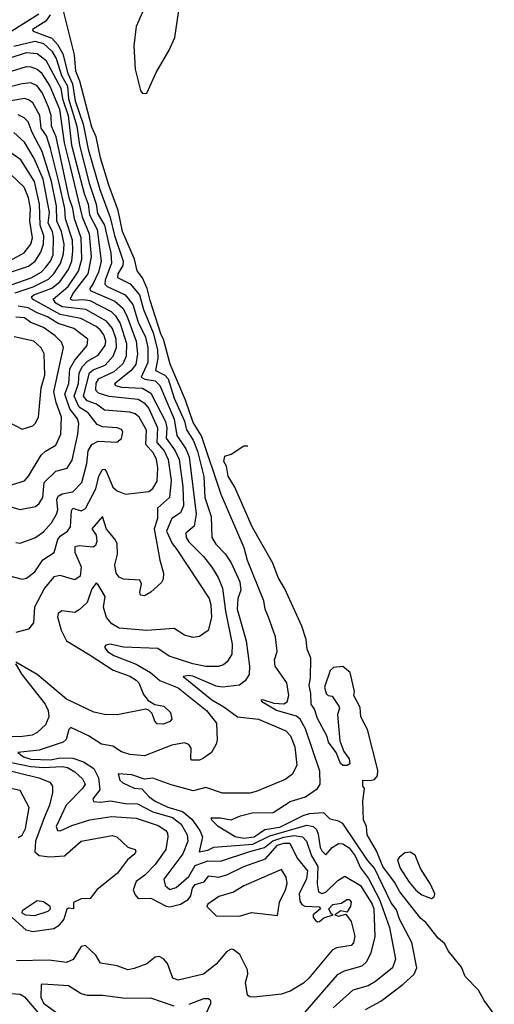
# Model space of a CAD drawing. Extents: x 1603745 to 1745082, y 385868 to 533966.
# Tile 563 of 646: x 1628133 to 1630384, y 519552 to 524220. Entities that reach past the tile are written whole.
import ezdxf

# ---------------------------------------------------------------- set-up
doc = ezdxf.new("R2010")
doc.units = 0

msp = doc.modelspace()

# ---------------------------------------------------------------- linework, layer by layer
at = {"layer": '0CON20XD'}
for points in [[(1628715, 523869.4), (1628735, 523871.4), (1628780.7, 523969.3), (1628842.1, 524075), (1628867.8, 524135), (1628887, 524263), (1628884.2, 524315), (1628905.7, 524354.3), (1628911.7, 524401.7), (1628909.5, 524419.5), (1628898.1, 524428.1), (1628875, 524424.5), (1628847.8, 524405), (1628754, 524305), (1628715, 524255.8), (1628685, 524188), (1628674.7, 524095), (1628680.3, 523985), (1628705, 523884.3), (1628715, 523869.4)], [(1628223, 524245), (1628095.4, 524165.4)], [(1628276.9, 524243.1), (1628256.8, 524213.2), (1628193.6, 524173.6), (1628197.1, 524165), (1628285, 524132.7), (1628311.7, 524101.7), (1628337.1, 524057.1), (1628361.2, 523965), (1628383.6, 523915), (1628396.2, 523835), (1628434.6, 523725), (1628457.3, 523605), (1628513.5, 523415), (1628562, 523282), (1628583, 523197), (1628623.2, 523075), (1628622, 523055), (1628598.6, 523015), (1628597.2, 522997.2), (1628657.3, 522967.3), (1628700.7, 522915), (1628720, 522845), (1628766.1, 522735), (1628785.9, 522655), (1628788.6, 522615), (1628776.3, 522556.3), (1628821, 522535), (1628836.4, 522516.4), (1628866, 522425), (1628915, 522316.8), (1628923.7, 522275), (1628955.8, 522225.8), (1628976.1, 522173.9), (1629005.5, 522054.5), (1629011.6, 521955), (1629041.3, 521865), (1629044.7, 521765), (1629063.7, 521733.7), (1629106.8, 521686.8), (1629135, 521644), (1629176.8, 521555), (1629180.9, 521515), (1629167.7, 521475), (1629164.4, 521425), (1629206.6, 521275), (1629223, 521155), (1629220.3, 521115), (1629202.8, 521085), (1629175.5, 521065), (1629095, 521055.2), (1629065, 521060.5), (1628953.4, 521106.6), (1628935, 521110.2), (1628907.5, 521105), (1629044.1, 520995), (1629101.6, 520961.6), (1629165, 520914.1), (1629265, 520903.5), (1629395, 520847.5), (1629416.8, 520825), (1629437.7, 520772.3)], [(1629773.2, 519526.8), (1629845, 519567), (1629949.1, 519645), (1630003.8, 519695), (1630016.2, 519723.8), (1629992.3, 519845), (1629933.4, 519955), (1629920.1, 520000.1), (1629895, 520032), (1629815, 520196.7), (1629782.9, 520235), (1629665, 520408.8), (1629645, 520420.6), (1629605, 520429.2), (1629575, 520459.5), (1629505, 520453.9), (1629475, 520445.3), (1629365, 520389.7), (1629295, 520378.2), (1629245, 520343.2), (1629195, 520337), (1629155.3, 520345), (1629074.7, 520395), (1629043.9, 520425), (1629040.8, 520435), (1629085.2, 520435.2), (1629135, 520425.5), (1629180, 520445), (1629235, 520458.7), (1629335, 520461.6), (1629415, 520512.8), (1629488.6, 520535), (1629545, 520574.6), (1629558.2, 520595), (1629556.6, 520656.6), (1629487.6, 520857.6), (1629463.5, 520903.5), (1629445, 520917.4), (1629350.5, 520945), (1629280.6, 520985), (1629280, 520995), (1629285, 520996.5), (1629338.8, 520978.8), (1629385, 520975.4), (1629400.5, 520985), (1629409.1, 521015), (1629400, 521075), (1629344, 521155), (1629342, 521185), (1629354.4, 521225), (1629346.7, 521293.3), (1629312.5, 521387.5), (1629296.7, 521425), (1629290.5, 521465), (1629213.6, 521655), (1629197.5, 521715), (1629088, 521968), (1628995, 522246.4), (1628955, 522310.3), (1628919.1, 522415), (1628845.8, 522585.8), (1628815.3, 522705), (1628804.1, 522725), (1628751.4, 522888.6), (1628737.6, 522945), (1628714.8, 522995), (1628689.5, 523029.5), (1628677.2, 523085), (1628619.9, 523215), (1628600.4, 523315), (1628555.8, 523435), (1628516.7, 523565), (1628495.7, 523665), (1628475, 523710), (1628417.9, 523927.9), (1628399.6, 523975), (1628392.9, 524052.9), (1628342.1, 524255)], [(1628105, 524093.4), (1628205, 524117), (1628245, 524107.1), (1628285, 524070.9), (1628305.5, 524035), (1628331, 523955), (1628359.6, 523905), (1628364.4, 523845), (1628403.8, 523715), (1628415.8, 523625), (1628462.4, 523445), (1628495.3, 523345), (1628501.5, 523301.5), (1628535.5, 523245.5), (1628555.5, 523154.5), (1628565.4, 523114.6), (1628568.4, 523065), (1628538.3, 522985), (1628536.7, 522965), (1628547.2, 522955), (1628633.3, 522915), (1628669.6, 522869.6), (1628695.1, 522785), (1628728.7, 522715), (1628740.2, 522665), (1628740.1, 522595), (1628708.4, 522525), (1628725.5, 522515), (1628775, 522507.8), (1628796.8, 522485), (1628865.1, 522325), (1628877.6, 522247.6), (1628921.5, 522185), (1628937.2, 522147.2), (1628969.7, 521875), (1628960.8, 521819.2), (1628920, 521785), (1628921.6, 521765), (1628935, 521744.3), (1629005, 521674), (1629044.2, 521624.2), (1629074.2, 521575), (1629094.3, 521525), (1629108.5, 521415), (1629141.2, 521258.8), (1629138.5, 521211.5), (1629116.4, 521175), (1629099.1, 521160.9), (1629075, 521152.5), (1629015, 521152.4), (1628954.7, 521165.3), (1628841.5, 521201.5), (1628788.5, 521238.5), (1628625.2, 521245.2), (1628561.6, 521258.4), (1628541.2, 521255), (1628535.6, 521245), (1628548.5, 521225), (1628579.6, 521205), (1628685, 521163.7), (1628752.5, 521125), (1628797.5, 521087.5), (1628885, 521052), (1629018.6, 520945), (1629066, 520885), (1629069.1, 520805), (1629064.4, 520785), (1629041.9, 520745), (1629005, 520718.9), (1628985, 520709.5), (1628948.8, 520708.8), (1628944, 520715), (1628946.2, 520766.2), (1628935, 520782.9), (1628915, 520791.8), (1628855, 520780.3), (1628725, 520730.2), (1628655, 520735.2), (1628615, 520748.4), (1628575.3, 520775.3), (1628520, 520785), (1628459.5, 520825), (1628375, 520864.4), (1628365.3, 520854.7), (1628352.9, 520807.1), (1628338.9, 520795), (1628225, 520756.4), (1628124, 520745), (1628151.5, 520725), (1628185, 520714), (1628278.8, 520711.2)], [(1627999.9, 524010.1), (1628165, 524063.8), (1628215, 524059), (1628257.1, 524027.1), (1628327.4, 523895), (1628335.8, 523845), (1628363, 523765), (1628378.8, 523625), (1628438.7, 523395), (1628456.8, 523345), (1628463.5, 523295), (1628500.8, 523225), (1628519.4, 523075), (1628507, 523023), (1628480.6, 522969.4), (1628466, 522945), (1628467.5, 522935), (1628584.5, 522884.5), (1628621.4, 522851.4), (1628641.4, 522815), (1628685.4, 522695), (1628691.9, 522635), (1628683, 522585), (1628660.6, 522555), (1628582.5, 522492.5), (1628586.7, 522485), (1628615, 522477.8), (1628715, 522472.6), (1628755, 522449.6), (1628824, 522315), (1628831.1, 522285), (1628827.9, 522235), (1628870.4, 522175), (1628889.6, 522135), (1628906.3, 522005), (1628910, 521915), (1628895, 521882.4), (1628854.9, 521855.1), (1628829, 521795), (1628856.4, 521736.4), (1628878.5, 521708.5), (1629031, 521475), (1629039.6, 521445), (1629042.7, 521385), (1629025.9, 521324.1), (1628985, 521295.5), (1628955, 521291.2), (1628915, 521302.1), (1628865, 521332.6), (1628735, 521323), (1628605, 521334.1), (1628569.6, 521355), (1628544.7, 521385), (1628530, 521435), (1628537.8, 521485), (1628505, 521540.8), (1628495, 521547.5), (1628475, 521520.6), (1628453.2, 521456.8), (1628415, 521421.5), (1628395, 521409.6), (1628332.8, 521417.2), (1628315.6, 521405), (1628311.9, 521388.1), (1628328.9, 521325), (1628355, 521275.4), (1628466.7, 521206.7), (1628576, 521136), (1628655, 521107.1), (1628685, 521088.7), (1628697.2, 521075), (1628720.6, 521020.6), (1628742.2, 520992.2), (1628773.1, 520973.1), (1628816.2, 520965), (1628848.6, 520935), (1628855, 520903.8), (1628845, 520892.9), (1628815, 520880), (1628785, 520882), (1628774.1, 520894.1), (1628760.3, 520930.3), (1628745.7, 520945.7), (1628730.5, 520950.5), (1628595, 520923.2), (1628535, 520925.4), (1628485, 520936.2), (1628355, 520998.9), (1628215, 521115.4), (1628115, 521173.3)], [(1628035, 523958.4), (1628165, 523997.5), (1628185, 523996.7), (1628215, 523985.2), (1628235, 523968.6), (1628275, 523904.3), (1628320.9, 523795), (1628344.3, 523635), (1628372.1, 523522.1), (1628429.5, 523285), (1628462, 523205), (1628472.4, 523095), (1628456, 523014), (1628386.8, 522925), (1628371.6, 522895), (1628385, 522889.2), (1628435, 522893.8), (1628465, 522888), (1628566.6, 522836.6), (1628587.6, 522815), (1628609, 522779), (1628639.3, 522685), (1628637.1, 522625), (1628621.2, 522588.8), (1628579.5, 522550.5), (1628504.4, 522515), (1628494.1, 522495.9), (1628491.9, 522465), (1628505, 522449.8), (1628555, 522434.2), (1628695, 522420.3), (1628723, 522403), (1628744.5, 522375.5), (1628786.3, 522285), (1628783.3, 522215), (1628818.6, 522175), (1628837, 522135), (1628850.7, 522035), (1628842.6, 521955), (1628785.7, 521904.3), (1628787, 521855), (1628771.2, 521805), (1628796.8, 521656.8), (1628814.4, 521595), (1628813.2, 521566.8), (1628805, 521552), (1628754.3, 521505.7), (1628725, 521488.8), (1628705, 521491.2), (1628702, 521505), (1628710.6, 521545), (1628703.1, 521563.1), (1628625, 521566.7), (1628605, 521576.2), (1628590.9, 521595), (1628584.7, 521635), (1628596.6, 521685), (1628594.4, 521735), (1628585.7, 521755), (1628544.9, 521804.9), (1628525.8, 521865), (1628474.6, 521805), (1628495.7, 521775), (1628498.1, 521745), (1628493.1, 521726.9), (1628481.7, 521718.3), (1628414.8, 521725.2), (1628395, 521721.1), (1628394.4, 521695), (1628424.3, 521625), (1628419.4, 521580.6), (1628395, 521563.9), (1628325, 521585.3), (1628295, 521577.5), (1628250, 521525), (1628202.5, 521435), (1628199.1, 521360.9), (1628175, 521329.4), (1628115, 521314.5)], [(1628055, 521590.4), (1628145, 521566.5), (1628165, 521572.5), (1628205, 521601.3), (1628241.8, 521658.2), (1628296.5, 521693.5), (1628313.3, 521755), (1628325, 521770.4), (1628358.8, 521795), (1628373.8, 521815), (1628378.4, 521891.6), (1628385, 521903.8), (1628425, 521891), (1628445, 521902.5), (1628493.6, 521995), (1628508.1, 522055), (1628525, 522086.9), (1628535, 522088.1), (1628545, 522075.6), (1628575, 522003.2), (1628595, 521986.1), (1628635, 521969.6), (1628745, 521982.8), (1628765, 521996.4), (1628785, 522032.5), (1628788.4, 522095), (1628781.1, 522135), (1628766.8, 522165), (1628731.2, 522205), (1628733.5, 522273.5), (1628699.8, 522335), (1628680.6, 522350.6), (1628655, 522359), (1628535, 522368.8), (1628496.3, 522396.3), (1628452.6, 522412.6), (1628436, 522435), (1628464.6, 522545.4), (1628480.9, 522559.1), (1628538.2, 522581.8), (1628576.8, 522625), (1628591.4, 522665), (1628590.8, 522705), (1628572.3, 522755), (1628545, 522791), (1628446.4, 522846.4), (1628335, 522857.7), (1628304.9, 522875), (1628291.6, 522895), (1628363, 522955), (1628412.4, 523027.6), (1628427.3, 523085), (1628423.6, 523185), (1628392.2, 523275), (1628384.3, 523325), (1628366.7, 523375), (1628305.9, 523665), (1628283.6, 523715), (1628281.7, 523765), (1628269.7, 523805), (1628241.6, 523871.6), (1628215, 523906), (1628185, 523920), (1628143.9, 523916.1), (1628045, 523890.2)], [(1628115, 521740.8), (1628135, 521738), (1628205, 521762.7), (1628245, 521792), (1628284.1, 521835), (1628308, 521875), (1628314.1, 521895.9), (1628308.4, 521945), (1628315, 521960.3), (1628335, 521971.7), (1628385, 521981.8), (1628428.3, 522025), (1628451.7, 522115), (1628458, 522175), (1628474.3, 522205.7), (1628505, 522221.6), (1628593.2, 522216.8), (1628616.3, 522233.7), (1628621.5, 522265), (1628615, 522276.7), (1628595, 522284.5), (1628525, 522289.1), (1628500.3, 522300.3), (1628457.4, 522355), (1628415, 522383.3), (1628391.6, 522435), (1628411.7, 522495), (1628415.6, 522545), (1628430.4, 522575), (1628455, 522600.4), (1628505, 522629.2), (1628538.5, 522675), (1628540.9, 522695), (1628532.6, 522725), (1628515, 522749.6), (1628494.9, 522764.9), (1628423.4, 522803.4), (1628325, 522822.5), (1628192.8, 522895), (1628189.2, 522905), (1628199.8, 522915), (1628285, 522946.4), (1628323.8, 522976.2), (1628363.6, 523035), (1628379.6, 523075), (1628385.5, 523124.5), (1628382.8, 523175), (1628350.6, 523275), (1628346.4, 523325), (1628320.4, 523445), (1628279.5, 523609.5), (1628259.2, 523669.2), (1628235.4, 523705), (1628228.3, 523765), (1628195, 523825.3), (1628175, 523839.7), (1628155, 523845.2), (1628055, 523828.8)], [(1628111, 522925), (1628196.2, 522953.8), (1628269.8, 522990.2), (1628295.4, 523014.6), (1628327, 523063), (1628341.2, 523108.8), (1628343.3, 523155), (1628331.2, 523215), (1628309.4, 523265), (1628307.4, 523335), (1628283.1, 523453.1), (1628240, 523595), (1628192.6, 523685), (1628173.8, 523735), (1628154.8, 523754.8), (1628125, 523768.8)], [(1628065, 522952.3), (1628186.8, 522995), (1628235, 523023.3), (1628256, 523044), (1628279.1, 523075), (1628290.9, 523105), (1628293.4, 523186.6), (1628288.6, 523215), (1628267.9, 523255), (1628274.1, 523305), (1628243.5, 523463.5), (1628202.2, 523562.2), (1628155, 523638.4), (1628105, 523685.3)], [(1628005.8, 522995), (1628175, 523051.5), (1628207, 523075), (1628232.8, 523117.2), (1628245.1, 523154.9), (1628247.6, 523195), (1628229.9, 523245), (1628227.4, 523345), (1628202.9, 523452.9), (1628138.1, 523555), (1628095, 523585.7)], [(1628085, 523076.1), (1628153.7, 523115), (1628185, 523155.5), (1628193, 523185), (1628180.7, 523265), (1628183.3, 523325), (1628174.5, 523375), (1628154.8, 523425), (1628090.4, 523485)], [(1628095, 521908.1), (1628135, 521897.1), (1628207.6, 521912.4), (1628225, 521926.2), (1628242.1, 521955), (1628249.1, 522025), (1628305, 522079.3), (1628357.2, 522092.8), (1628381.5, 522131.5), (1628408.7, 522255), (1628413, 522305), (1628406.5, 522326.5), (1628370, 522375), (1628346.8, 522445), (1628365.4, 522495), (1628370.4, 522565), (1628394.7, 522605.3), (1628452.4, 522675), (1628455.3, 522705), (1628389.2, 522755), (1628315, 522779.9), (1628265, 522811.1), (1628215, 522829.7), (1628173.8, 522853.8), (1628125, 522862.2)], [(1628015, 521990.8), (1628155, 522033.1), (1628174.8, 522055.2), (1628235, 522155.4), (1628255, 522174.7), (1628305, 522202.5), (1628328, 522255), (1628331.3, 522335), (1628305.6, 522405), (1628294.6, 522455), (1628340.7, 522665), (1628330.6, 522690.6), (1628301, 522721), (1628245, 522761), (1628185, 522783.7), (1628155, 522806), (1628115, 522808.5)], [(1628045, 522331.2), (1628145, 522278.8), (1628195, 522294.3), (1628206.9, 522305), (1628221.4, 522335), (1628234.8, 522475), (1628252.4, 522535), (1628248.6, 522635), (1628235, 522663.6), (1628200, 522695), (1628106.5, 522716.5)], [(1630383.6, 519505), (1630335, 519569.2), (1630308.7, 519618.7), (1630245, 519683.6), (1630227.3, 519727.3), (1630164.3, 519805), (1630148.6, 519838.6), (1630117.9, 519865), (1630059.1, 519939.1), (1630035, 519957.8), (1629935, 520085.6), (1629910.6, 520130.6), (1629855, 520204.6), (1629825, 520278.5), (1629781.2, 520355), (1629777.5, 520395), (1629763.3, 520426.7), (1629760, 520515), (1629767.5, 520575), (1629760, 520585), (1629760, 520615), (1629795, 520612), (1629815, 520616.9), (1629830, 520635), (1629831.5, 520661.5), (1629781.8, 520855), (1629750, 520915), (1629748.2, 520958.2), (1629717.5, 521015), (1629720.6, 521035), (1629700, 521125), (1629665, 521153.3), (1629621.7, 521148.3), (1629605.7, 521134.3), (1629578.6, 521055), (1629586.2, 521025), (1629595, 521016.2), (1629615, 521012.5), (1629646.2, 520965), (1629648.8, 520955), (1629639.4, 520925), (1629650.5, 520800.5), (1629670.5, 520750.5), (1629695.6, 520715), (1629697.7, 520692.3), (1629686, 520684), (1629665, 520683.3), (1629653.9, 520693.9), (1629633.3, 520745), (1629596.9, 520795), (1629590.7, 520820.7), (1629545, 520907.1), (1629530.5, 520950.5), (1629514.8, 520975), (1629513.8, 521025), (1629505.7, 521065), (1629512, 521098), (1629513.3, 521193.3), (1629496.7, 521235), (1629491.9, 521281.9), (1629470.5, 521345), (1629390.9, 521520.9), (1629358.5, 521575), (1629332.7, 521642.7), (1629235.8, 521815), (1629153.3, 522003.3), (1629122.2, 522055), (1629112.9, 522102.9), (1629101.4, 522125), (1629105, 522150), (1629135, 522160), (1629195, 522200), (1629215.4, 522200)], [(1628113.1, 521165), (1628142.2, 521115), (1628253.7, 520975), (1628267.6, 520945), (1628271.8, 520915), (1628255, 520876.7), (1628215, 520840), (1628191.7, 520828.3), (1628135, 520819.3), (1628050.9, 520820.9)], [(1629437.7, 520772.3), (1629446.9, 520685), (1629427.1, 520642.9), (1629392.3, 520617.7), (1629255, 520560.3), (1629225, 520553.2), (1629095, 520552.2), (1629015, 520578.7), (1628955, 520563.9), (1628851.6, 520591.6), (1628765, 520623.1), (1628725, 520619.1), (1628665, 520639.1), (1628600, 520645), (1628607.5, 520615), (1628622.1, 520602.1), (1628675, 520576.7), (1628712.7, 520572.8), (1628747, 520535), (1628775.7, 520515), (1628835, 520486.4), (1628905, 520465.4), (1628949.5, 520429.5), (1628987.4, 520375), (1628999.8, 520345), (1628984, 520274), (1629025, 520281.6), (1629053.5, 520296.5), (1629238.6, 520311.4), (1629319.1, 520350.9), (1629495, 520400.6), (1629525, 520394.7), (1629539.8, 520379.8), (1629548.4, 520358.4), (1629557.4, 520295), (1629565, 520278.5), (1629585, 520260.6), (1629615.4, 520295), (1629645, 520313.3), (1629665, 520313.1), (1629695, 520292.7), (1629723.6, 520255), (1629748.9, 520198.9), (1629787.3, 520147.3), (1629838.6, 520048.6), (1629887, 519915), (1629915.3, 519765), (1629901.5, 519725), (1629819.9, 519660.1), (1629785, 519639.7), (1629712.1, 519617.9), (1629619.4, 519535)], [(1628278.8, 520711.2), (1628325, 520720), (1628385, 520718.6), (1628435, 520701), (1628485, 520670.3), (1628507, 520625), (1628512.4, 520567.6), (1628479.2, 520525), (1628483.3, 520513.3), (1628515, 520510.2), (1628565, 520516.6), (1628633.8, 520503.8), (1628691.4, 520501.4), (1628765, 520464.8), (1628857.1, 520437.1), (1628899, 520405), (1628927, 520355), (1628929.8, 520325), (1628905.8, 520264.2), (1628815.7, 520145), (1628823.4, 520115), (1628845, 520095.8), (1628875, 520104.8), (1628935, 520157), (1628965, 520209), (1629025, 520232.1), (1629085, 520230.7), (1629225, 520275.5), (1629294.3, 520295.7), (1629332.7, 520327.3), (1629385, 520343.8), (1629435, 520352.1), (1629474, 520345), (1629492.7, 520325), (1629517.3, 520255), (1629547.1, 520205), (1629543.4, 520123.4), (1629550, 520085), (1629565, 520076.4), (1629585, 520082.9), (1629641.2, 520138.8), (1629675, 520158.7), (1629748.4, 520115), (1629805, 520026), (1629812.6, 520005), (1629817.3, 519872.7), (1629798.7, 519795), (1629777.1, 519752.9), (1629755, 519732.5), (1629671.5, 519708.5), (1629638.9, 519691.1), (1629485, 519514.2)], [(1628015, 520713.2), (1628185, 520678.4), (1628245, 520673.5), (1628335, 520679.3), (1628360, 520675), (1628395, 520653.3), (1628430.7, 520620.7), (1628442.8, 520595), (1628431.3, 520575), (1628352.6, 520495), (1628305.9, 520395), (1628312.5, 520375), (1628325, 520373.3), (1628380.7, 520399.3), (1628465, 520426.7), (1628567.5, 520442.5), (1628685, 520434.1), (1628788.9, 520398.9), (1628825.5, 520375.5), (1628833.2, 520363.2), (1628835.7, 520345), (1628826.4, 520285), (1628775, 520214.7), (1628725.8, 520164.2), (1628685.7, 520134.3), (1628671.5, 520095), (1628680.2, 520070.2), (1628695, 520052.7), (1628755, 520054.1), (1628827.1, 520017.1), (1628845, 520013.9), (1628895, 520025.9), (1628932.2, 520047.8), (1628944.2, 520065.8), (1628952.7, 520102.7), (1628965, 520120.3), (1629007.2, 520132.8), (1629029.8, 520160.2), (1629075, 520154.1), (1629114.9, 520165.1), (1629195, 520205.5), (1629298, 520242), (1629355, 520306.7), (1629385.3, 520315.3), (1629414.4, 520315), (1629449.4, 520245), (1629498.1, 520185), (1629493.6, 520146.4), (1629458.8, 520075), (1629460.8, 520040.8), (1629470.3, 520025), (1629485, 520017), (1629553.3, 520013.3), (1629559.4, 520005), (1629524.2, 519975), (1629523.8, 519965), (1629535, 519949.6), (1629545, 519941.8), (1629555, 519943.6), (1629575, 519961.8), (1629620, 519975), (1629610.5, 519980.5), (1629598.7, 520005), (1629618.2, 520025), (1629659.4, 520030.6), (1629685, 520047.7), (1629695, 520048.8), (1629705, 520037.1), (1629702, 520015), (1629685, 519988.8), (1629655, 519994.4), (1629627.5, 519975), (1629645, 519970), (1629678.8, 519978.8), (1629705, 519944), (1629722.5, 519875), (1629716.2, 519843.8), (1629705, 519830), (1629635, 519819.2), (1629615, 519808.2), (1629504.7, 519675), (1629478.2, 519651.8), (1629415, 519613.8), (1629375, 519600.4), (1629245, 519585.5), (1629225, 519587.1), (1629212.5, 519595), (1629203.5, 519655), (1629214.4, 519695), (1629212.9, 519715), (1629177.6, 519787.6), (1629145, 519810.8), (1629135, 519812.3), (1629115, 519801.3), (1629065, 519742.3), (1629005, 519694.6), (1628885, 519666.4), (1628859.2, 519675), (1628833.1, 519745), (1628815, 519767.1), (1628795, 519778.1), (1628775, 519774.4), (1628735, 519743.3), (1628675, 519720.6), (1628645, 519715.6), (1628595, 519734.4), (1628516.5, 519746.5), (1628494.6, 519784.6), (1628445, 519830.8), (1628425, 519826), (1628411.5, 519805), (1628385.9, 519764.1), (1628355, 519750), (1628271.2, 519761.2), (1628117, 519757)], [(1628035, 520671.6), (1628223.3, 520625), (1628275.5, 520605), (1628288.2, 520585), (1628288.4, 520555), (1628273.9, 520495), (1628248.4, 520435), (1628207.8, 520325), (1628205.3, 520275), (1628225, 520256.5), (1628275, 520251.4), (1628345, 520254.7), (1628425, 520325.8), (1628571.3, 520351.3), (1628592.9, 520345), (1628645, 520295.8), (1628680, 520285), (1628683.8, 520275), (1628679.2, 520265), (1628643.5, 520236.5), (1628596.6, 520173.4), (1628499.2, 520095), (1628467.3, 520052.7), (1628425, 520052), (1628388.6, 520035), (1628387.5, 520005), (1628365, 520008), (1628356.6, 520003.4), (1628342.4, 519955), (1628315, 519921.8), (1628295, 519909.1), (1628195, 519895.7), (1628163.7, 519903.7), (1628079.1, 519979.1)], [(1628125, 520342.9), (1628145, 520354.1), (1628160, 520385), (1628177.4, 520485), (1628135.4, 520565), (1628085, 520576.2)], [(1630085, 520053.3), (1630098.8, 520061.2), (1630101.2, 520075), (1630080.9, 520120.9), (1630032.9, 520195), (1630009, 520259), (1629985, 520273.5), (1629959.7, 520270.3), (1629932, 520248), (1629925.3, 520235), (1629936.8, 520196.8), (1629979.9, 520129.9), (1630012.2, 520092.2), (1630040.6, 520070.6), (1630085, 520053.3)], [(1629175, 519968.8), (1629232.5, 519987.5), (1629355, 519971.9), (1629364.5, 520035.5), (1629393.6, 520095), (1629401.6, 520125), (1629397.1, 520155), (1629375, 520191.4), (1629195, 520112.6), (1629147.4, 520082.6), (1629077.2, 520062.8), (1629024.4, 520025.6), (1629021.1, 520015), (1629065, 519970.8), (1629175, 519968.8)], [(1628205, 519972.3), (1628267.5, 519992.5), (1628278.6, 520005), (1628277.2, 520015), (1628245, 520038), (1628215, 520041.8), (1628143.8, 519995), (1628142.7, 519985), (1628160.9, 519975), (1628205, 519972.3)], [(1628865, 519542.8), (1628755, 519581.3), (1628635, 519578.4), (1628525, 519592.9), (1628455, 519592.7), (1628425, 519600.9), (1628365, 519639.5), (1628242.7, 519647.3), (1628234, 519645), (1628232.3, 519585), (1628245, 519556.7), (1628305, 519513.8)], [(1627895, 519617), (1628135, 519600.4), (1628155, 519586.7), (1628220.4, 519510.4)], [(1629016.3, 519505), (1629040, 519555), (1629038.8, 519568.8), (1629027.9, 519577.9), (1629005, 519577.2), (1628935, 519551.2)]]:
    msp.add_lwpolyline(points, dxfattribs=at)

doc.saveas('drawing.dxf')
